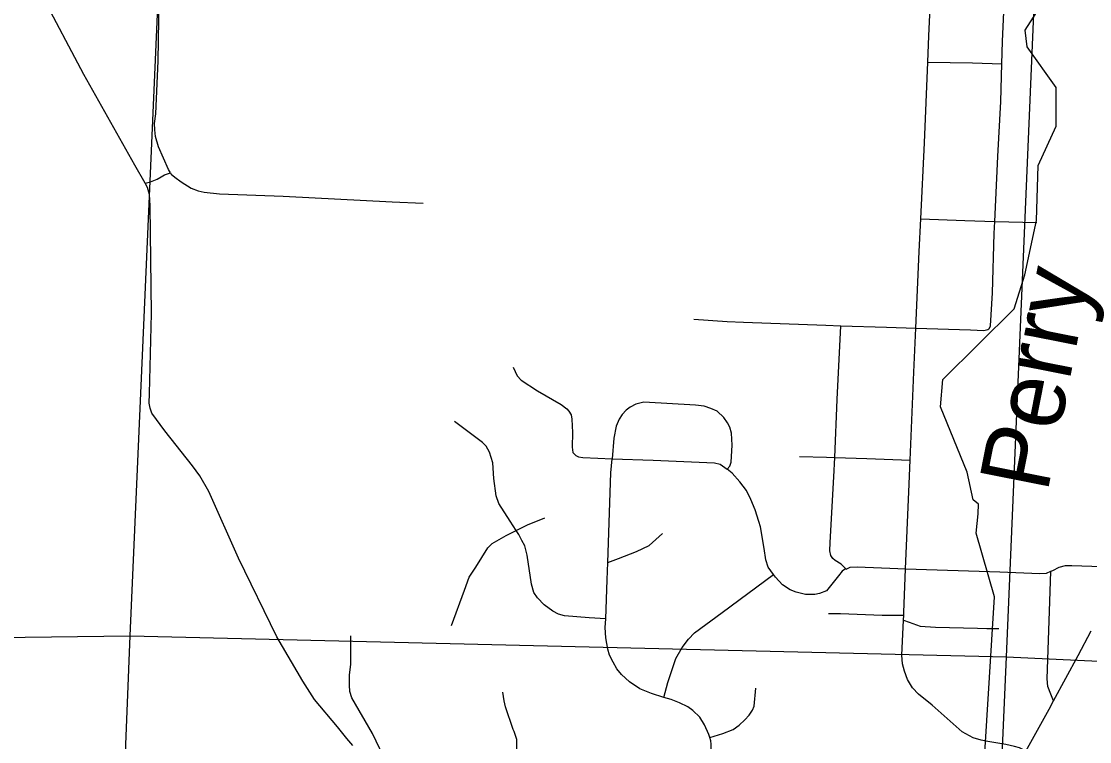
# Model space of a CAD drawing. Extents: x -157.2 to -99.3, y 12.2 to 46.2.
# Drawn here: x -149.636 to -148.41, y 39.261 to 40.087 of the extents above; entities that cross this region are included whole.
import ezdxf

# ---------------------------------------------------------------- set-up
doc = ezdxf.new("R2010")
doc.units = 0
for name, color, linetype in [('tdCoCityStreetMajor', 7, 'Continuous'), ('tdCoCityStreetMinor', 7, 'Continuous'), ('tdCoHydroRiver', 7, 'Continuous'), ('tdCoHydroTxtLg', 7, 'Continuous'), ('tdCoSectLine', 7, 'Continuous')]:
    doc.layers.add(name, color=color, linetype=linetype)

msp = doc.modelspace()

# ---------------------------------------------------------------- linework, layer by layer
at = {"layer": 'tdCoCityStreetMajor'}
for points in [[(-149.494, 39.9014), (-149.5059, 39.9223), (-149.5643, 40.0261), (-149.6129, 40.1184), (-149.6223, 40.1304), (-149.6307, 40.1356), (-149.6452, 40.1408)], [(-149.4651, 39.9136), (-149.4673, 39.9173), (-149.4786, 39.9434), (-149.482, 39.9553), (-149.4828, 39.9629), (-149.4833, 39.9701), (-149.4818, 39.9812), (-149.4791, 40.0418), (-149.4781, 40.1131)], [(-149.494, 39.9014), (-149.4877, 39.903), (-149.4801, 39.9062), (-149.4756, 39.9089), (-149.4719, 39.9111), (-149.4651, 39.9136), (-149.464, 39.9119), (-149.4599, 39.9084), (-149.4525, 39.903), (-149.4411, 39.8958), (-149.4332, 39.8926), (-149.4261, 39.8912), (-149.4086, 39.8894), (-149.3356, 39.8867), (-149.2105, 39.8803), (-149.175, 39.8786)], [(-148.4832, 39.2496), (-148.4565, 39.298), (-148.4513, 39.3076), (-148.4232, 39.3594), (-148.4082, 39.3878)]]:
    msp.add_lwpolyline(points, dxfattribs=at)
at = {"layer": 'tdCoCityStreetMinor'}
msp.add_line((-148.5186, 39.8577), (-148.4704, 39.8566), dxfattribs=at)
for points in [[(-148.6255, 39.3598), (-148.6235, 39.4001), (-148.6232, 39.4057), (-148.6231, 39.4088), (-148.6211, 39.4589), (-148.6176, 39.5474), (-148.616, 39.5838), (-148.6115, 39.6845), (-148.6093, 39.7352), (-148.6056, 39.8231), (-148.6038, 39.8605), (-148.5996, 39.9479), (-148.5957, 40.0404), (-148.5945, 40.0707), (-148.5923, 40.1195), (-148.589, 40.1947), (-148.5885, 40.2061), (-148.5871, 40.2557), (-148.5842, 40.3196), (-148.5829, 40.3494), (-148.5823, 40.3595), (-148.5821, 40.362), (-148.5782, 40.379), (-148.573, 40.4056)], [(-148.5186, 39.8577), (-148.5151, 39.9323), (-148.5119, 39.9954), (-148.5106, 40.0384), (-148.5099, 40.0642), (-148.5062, 40.1493), (-148.5043, 40.1919), (-148.5015, 40.2561), (-148.5008, 40.2719), (-148.5005, 40.2763), (-148.5022, 40.2808), (-148.5148, 40.2958), (-148.5291, 40.314), (-148.5336, 40.316), (-148.5419, 40.318), (-148.5535, 40.319), (-148.5842, 40.3196)], [(-148.5957, 40.0404), (-148.5444, 40.0398), (-148.5106, 40.0384)], [(-149.2558, 39.2562), (-149.2625, 39.2641), (-149.2731, 39.2777), (-149.2997, 39.309), (-149.313, 39.33), (-149.3429, 39.381), (-149.387, 39.471), (-149.4211, 39.5475), (-149.4312, 39.5657), (-149.4395, 39.5771), (-149.4714, 39.6173), (-149.4862, 39.6375), (-149.4884, 39.6434), (-149.4894, 39.6491), (-149.4891, 39.6602), (-149.4869, 39.7521), (-149.4881, 39.8755), (-149.4889, 39.8885), (-149.4913, 39.8967), (-149.494, 39.9014)], [(-148.6038, 39.8605), (-148.553, 39.8586), (-148.5186, 39.8577)], [(-148.5256, 39.7345), (-148.5247, 39.7353), (-148.5237, 39.738), (-148.5215, 39.7757), (-148.5193, 39.8438), (-148.5186, 39.8577)], [(-148.8643, 39.7454), (-148.826, 39.7427), (-148.8071, 39.742)], [(-148.8071, 39.742), (-148.7126, 39.7385), (-148.6953, 39.7379)], [(-148.6893, 39.4587), (-148.6951, 39.4642), (-148.702, 39.4684), (-148.7045, 39.4709), (-148.7069, 39.4741), (-148.7082, 39.4795), (-148.7077, 39.4892), (-148.7035, 39.5644), (-148.7025, 39.5868), (-148.6995, 39.6531), (-148.6953, 39.7379)], [(-148.6953, 39.7379), (-148.6431, 39.7363), (-148.6093, 39.7352)], [(-148.6093, 39.7352), (-148.5466, 39.7333), (-148.5313, 39.7326), (-148.5267, 39.7335), (-148.5256, 39.7345)], [(-149.0714, 39.6903), (-149.0669, 39.6806), (-149.0625, 39.6755), (-149.0435, 39.6634), (-149.0164, 39.6476), (-149.01, 39.6427), (-149.0075, 39.6399), (-149.005, 39.6355), (-149.0043, 39.6306), (-149.0035, 39.6155), (-149.004, 39.5985), (-149.0031, 39.5924), (-148.9998, 39.5889), (-148.9966, 39.5874), (-148.9917, 39.5867), (-148.9744, 39.5859), (-148.9581, 39.5853), (-148.9108, 39.5835), (-148.8403, 39.5805), (-148.8341, 39.579), (-148.8285, 39.5753), (-148.8258, 39.5732)], [(-148.7896, 39.5134), (-148.7939, 39.5265), (-148.7986, 39.5386), (-148.8038, 39.5487), (-148.8114, 39.5586), (-148.8203, 39.5687), (-148.8258, 39.5732), (-148.823, 39.5768), (-148.8213, 39.5813), (-148.8203, 39.601), (-148.8208, 39.6148), (-148.823, 39.6217), (-148.8257, 39.6266), (-148.8299, 39.6325), (-148.8373, 39.6397), (-148.8447, 39.6431), (-148.8524, 39.6456), (-148.8622, 39.6468), (-148.9217, 39.6503), (-148.9306, 39.6481), (-148.9372, 39.6444), (-148.9419, 39.6409), (-148.9466, 39.6362), (-148.95, 39.6308), (-148.9532, 39.6227), (-148.9562, 39.6089), (-148.9581, 39.5853)], [(-148.9654, 39.4015), (-148.9844, 39.4026), (-149.0125, 39.4048), (-149.0194, 39.4068), (-149.026, 39.4105), (-149.0361, 39.4176), (-149.0435, 39.4258), (-149.048, 39.4319), (-149.0505, 39.4413), (-149.0554, 39.4746), (-149.0583, 39.4852), (-149.0615, 39.4916), (-149.0652, 39.4985), (-149.0681, 39.5028), (-149.0751, 39.5136), (-149.0879, 39.534), (-149.0911, 39.5429), (-149.0939, 39.5626), (-149.0951, 39.5806), (-149.0988, 39.5927), (-149.1027, 39.5996), (-149.1067, 39.6041), (-149.139, 39.6282)], [(-148.9128, 39.3159), (-148.9261, 39.3213), (-148.938, 39.3292), (-148.9473, 39.3376), (-148.9527, 39.344), (-148.9569, 39.3519), (-148.9609, 39.3598), (-148.9631, 39.3667), (-148.9651, 39.3798), (-148.9658, 39.3916), (-148.9654, 39.4015), (-148.9636, 39.4464), (-148.9629, 39.4661), (-148.9594, 39.5692), (-148.9581, 39.5853)], [(-148.7429, 39.588), (-148.7119, 39.5871), (-148.7025, 39.5868), (-148.6657, 39.5856), (-148.616, 39.5838)], [(-149.0681, 39.5028), (-149.0551, 39.5094), (-149.0354, 39.5173)], [(-148.7727, 39.4524), (-148.7759, 39.4565), (-148.7789, 39.4609), (-148.7814, 39.4693), (-148.7836, 39.4824), (-148.7875, 39.507), (-148.7896, 39.5134)], [(-149.1422, 39.394), (-149.1276, 39.4344), (-149.1222, 39.4494), (-149.1146, 39.4608), (-149.1005, 39.4832), (-149.0956, 39.4879), (-149.0796, 39.497), (-149.0681, 39.5028)], [(-148.9629, 39.4661), (-148.9506, 39.4709), (-148.9301, 39.4788), (-148.9156, 39.4857), (-148.9, 39.4993)], [(-148.6893, 39.4587), (-148.6849, 39.4607), (-148.6768, 39.4612), (-148.6299, 39.4592), (-148.6211, 39.4589)], [(-148.5131, 39.4553), (-148.4669, 39.4535), (-148.4595, 39.454), (-148.4543, 39.4561), (-148.4521, 39.457), (-148.4447, 39.4609), (-148.4376, 39.4629), (-148.4304, 39.4629), (-148.3844, 39.4614)], [(-148.8987, 39.3114), (-148.8939, 39.3284), (-148.8847, 39.3562), (-148.8776, 39.3688), (-148.8704, 39.3782), (-148.8633, 39.3853), (-148.8315, 39.4088), (-148.7727, 39.4524)], [(-148.6893, 39.4587), (-148.6911, 39.458), (-148.6938, 39.4562), (-148.698, 39.4508), (-148.7118, 39.4338), (-148.7199, 39.4306), (-148.7254, 39.4296), (-148.7362, 39.4296), (-148.7468, 39.4321), (-148.7535, 39.4348), (-148.7624, 39.4404), (-148.7703, 39.4493), (-148.7727, 39.4524)], [(-148.6211, 39.4589), (-148.5365, 39.4562), (-148.5131, 39.4553)], [(-148.4513, 39.3076), (-148.4546, 39.3149), (-148.4578, 39.324), (-148.4585, 39.3327), (-148.4556, 39.4215), (-148.4543, 39.4561)], [(-148.7096, 39.4075), (-148.6958, 39.4075), (-148.6482, 39.4056), (-148.6232, 39.4057)], [(-148.6235, 39.4001), (-148.6172, 39.3979), (-148.6043, 39.3932), (-148.5868, 39.392), (-148.5385, 39.391), (-148.5279, 39.3905), (-148.5141, 39.3903)], [(-149.2175, 39.2115), (-149.2177, 39.2168), (-149.2204, 39.2375), (-149.2248, 39.2525), (-149.233, 39.27), (-149.2566, 39.311), (-149.2591, 39.3181), (-149.2593, 39.3255), (-149.2593, 39.3371), (-149.2581, 39.3492), (-149.2579, 39.3822)], [(-148.4832, 39.2496), (-148.4874, 39.252), (-148.4904, 39.2535), (-148.4963, 39.2552), (-148.5059, 39.2572), (-148.5266, 39.2606), (-148.5343, 39.2621), (-148.5437, 39.2651), (-148.556, 39.2717), (-148.5908, 39.3023), (-148.6065, 39.3149), (-148.6132, 39.3223), (-148.6189, 39.3321), (-148.6223, 39.3413), (-148.6248, 39.3499), (-148.6255, 39.3598)], [(-149.0706, 39.2721), (-149.0714, 39.2745), (-149.0802, 39.3004), (-149.082, 39.3073), (-149.0834, 39.3174)], [(-148.8493, 39.1235), (-148.8479, 39.1556), (-148.847, 39.1968), (-148.846, 39.2153), (-148.8442, 39.2493), (-148.8442, 39.2577), (-148.8447, 39.2614), (-148.846, 39.2655), (-148.847, 39.2688), (-148.8521, 39.2797), (-148.8573, 39.2885), (-148.8654, 39.2964), (-148.8709, 39.3006), (-148.8807, 39.3053), (-148.8904, 39.3088), (-148.8987, 39.3114), (-148.9128, 39.3159)], [(-148.846, 39.2655), (-148.831, 39.2699), (-148.8191, 39.2746), (-148.812, 39.2795), (-148.8058, 39.2855), (-148.8006, 39.2911), (-148.7969, 39.2966), (-148.795, 39.3015), (-148.7932, 39.322)], [(-149.0864, 39.0975), (-149.0807, 39.1028), (-149.0743, 39.1115), (-149.0724, 39.1176), (-149.0706, 39.1265), (-149.0694, 39.1583), (-149.0678, 39.2269), (-149.0672, 39.254), (-149.0674, 39.2629), (-149.0706, 39.2721)]]:
    msp.add_lwpolyline(points, dxfattribs=at)
at = {"layer": 'tdCoHydroRiver'}
for points in [[(-148.5379, 39.522), (-148.5375, 39.533), (-148.5437, 39.538), (-148.5505, 39.5698), (-148.581, 39.645), (-148.5784, 39.6764), (-148.4966, 39.7573), (-148.4842, 39.7963), (-148.471, 39.8589), (-148.4688, 39.922), (-148.4483, 39.967), (-148.4484, 40.0112), (-148.4815, 40.0581), (-148.484, 40.0771), (-148.464, 40.108), (-148.4315, 40.1353), (-148.43, 40.1762), (-148.4214, 40.1964), (-148.4206, 40.2217), (-148.4495, 40.251), (-148.4554, 40.2654), (-148.4421, 40.3754)], [(-149.0231, 38.6867), (-148.948, 38.7109), (-148.9106, 38.7428), (-148.8907, 38.7705), (-148.857, 38.7867), (-148.7718, 38.7853), (-148.7087, 38.8305), (-148.6297, 38.8325), (-148.5674, 38.8541), (-148.4711, 38.8997), (-148.416, 38.9404), (-148.3773, 38.9627), (-148.3638, 38.9875), (-148.3747, 39.0383), (-148.4167, 39.1029), (-148.4486, 39.1371), (-148.5185, 39.1711), (-148.5336, 39.1921), (-148.5191, 39.4267), (-148.5403, 39.5), (-148.5379, 39.522)]]:
    msp.add_lwpolyline(points, dxfattribs=at)
at = {"layer": 'tdCoSectLine'}
for points in [[(-149.5111, 39.3821), (-149.4671, 40.3828)], [(-148.5053, 39.358), (-148.4627, 40.3577)], [(-150.4463, 39.3702), (-149.5111, 39.3821)], [(-149.5505, 38.3923), (-149.5111, 39.3821)], [(-149.5111, 39.3821), (-148.5053, 39.358)], [(-148.5491, 38.3635), (-148.5053, 39.358)], [(-148.5053, 39.358), (-147.5029, 39.3108), (-147.4948, 39.3109)]]:
    msp.add_lwpolyline(points, dxfattribs=at)

# ---------------------------------------------------------------- texts
at = {"layer": 'tdCoHydroTxtLg'}
msp.add_text('Perry', height=0.08, rotation=78.8006, dxfattribs=at).set_placement((-148.4585, 39.545))

doc.saveas('drawing.dxf')
